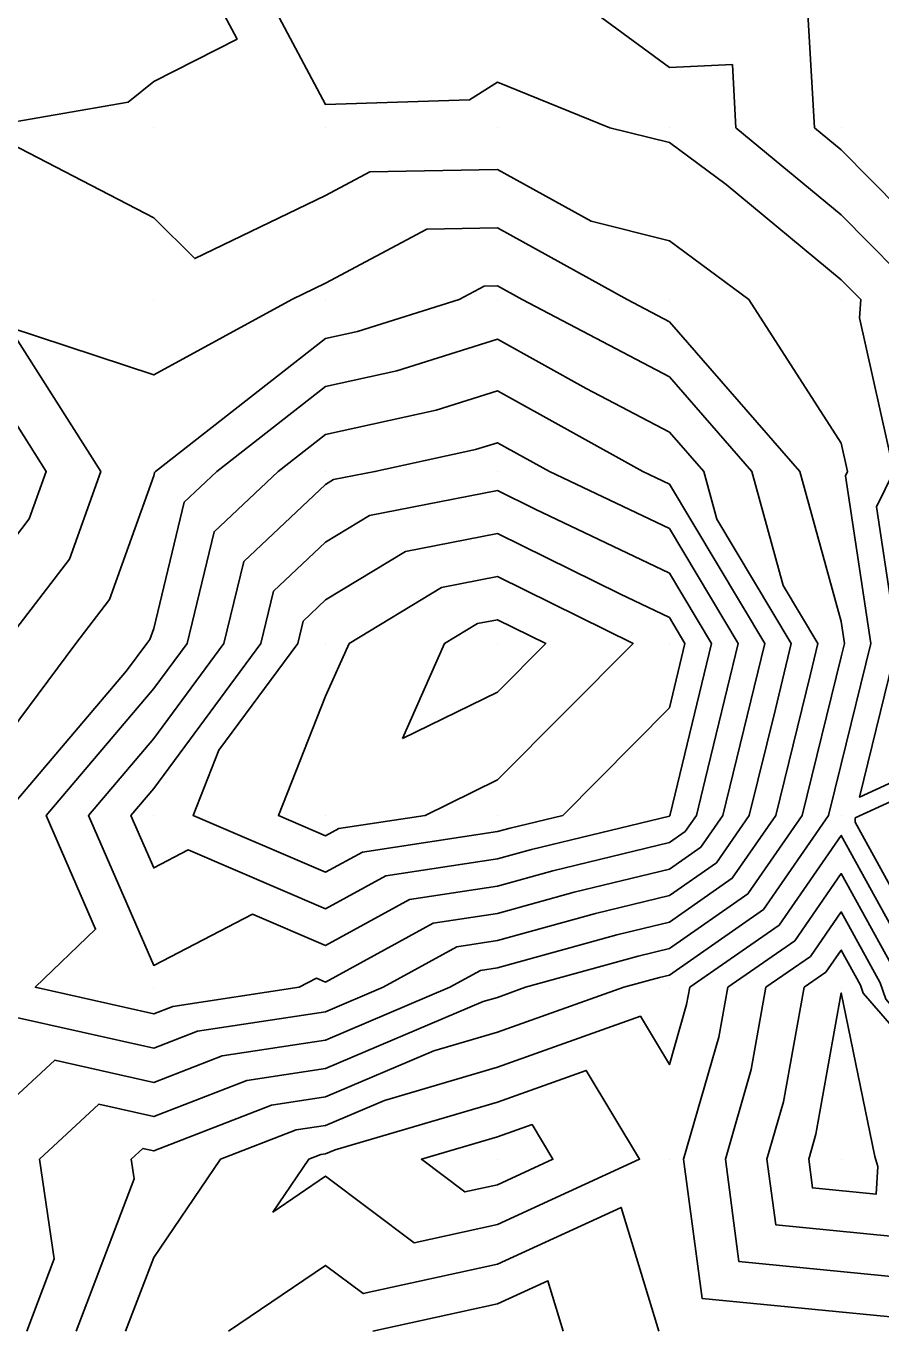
# Model space of a CAD drawing. Extents: x 2188792 to 2191981, y 386090 to 389710.
# Drawn here: x 2191082.8 to 2191132.5, y 388530.3 to 388606.2 of the extents above; entities that cross this region are included whole.
import ezdxf

# ---------------------------------------------------------------- set-up
doc = ezdxf.new("R2010")
doc.units = 0
for name, color, linetype in [('DTM Contours Major', 7, 'Continuous'), ('DTM Contours Minor', 7, 'Continuous'), ('Exist DTM QL2 LIDAR Elevation Point', 7, 'Continuous')]:
    doc.layers.add(name, color=color, linetype=linetype)

msp = doc.modelspace()

# ---------------------------------------------------------------- linework, layer by layer
at = {"layer": 'DTM Contours Major'}
for points in [[(2191095.617, 388610.258), (2191100.212, 388601.604), (2191108.592, 388601.878), (2191110.213, 388602.906), (2191116.75, 388600.257), (2191120.214, 388599.396), (2191123.515, 388596.956), (2191130.215, 388591.41), (2191131.356, 388590.256), (2191131.274, 388589.196), (2191133.277, 388580.255), (2191132.275, 388578.194), (2191133.48, 388570.254), (2191131.279, 388561.317), (2191142.631, 388566.528)], [(2191100.212, 388550.55), (2191099.689, 388550.775), (2191098.683, 388550.252), (2191091.324, 388549.139), (2191090.211, 388548.707), (2191083.317, 388550.252), (2191086.83, 388553.633), (2191083.953, 388560.253), (2191090.211, 388567.631), (2191092.149, 388570.254), (2191093.718, 388576.748), (2191097.444, 388580.255), (2191100.212, 388582.416), (2191106.651, 388583.816), (2191110.213, 388584.941), (2191118.666, 388580.255), (2191120.214, 388579.518), (2191125.765, 388570.254), (2191124.345, 388564.384), (2191123.326, 388560.253), (2191122.054, 388558.413), (2191120.214, 388557.133), (2191114.676, 388555.79), (2191110.213, 388554.552), (2191106.479, 388553.986), (2191100.212, 388550.55)], [(2191104.68, 388564.72), (2191107.138, 388570.254), (2191109.055, 388571.411), (2191110.213, 388571.638), (2191113.024, 388570.254), (2191110.213, 388567.426), (2191104.68, 388564.72)], [(2191088.577, 388530.25), (2191090.211, 388534.541), (2191094.09, 388540.251), (2191098.502, 388541.961), (2191100.212, 388542.22), (2191103.638, 388543.677), (2191110.213, 388545.611), (2191118.527, 388548.565), (2191120.214, 388545.755), (2191121.222, 388549.244), (2191121.402, 388550.252), (2191126.601, 388553.866), (2191130.215, 388559.092), (2191134.796, 388550.777), (2191135.45, 388548.858), (2191141.986, 388541.29), (2191141.984, 388541.205), (2191141.687, 388537.989), (2191140.539, 388530.628), (2191140.487, 388530.207)], [(2191119.61, 388530.25), (2191117.415, 388537.452), (2191110.213, 388534.15), (2191102.4, 388532.438), (2191100.212, 388534.08), (2191094.553, 388530.25)]]:
    msp.add_lwpolyline(points, dxfattribs=at)
at = {"layer": 'DTM Contours Minor'}
for points in [[(2191092.487, 388610.258), (2191095.063, 388605.406), (2191090.211, 388602.943), (2191088.73, 388601.738), (2191080.21, 388600.276)], [(2191111.396, 388610.258), (2191120.214, 388603.754), (2191123.88, 388603.923), (2191124.092, 388600.257), (2191130.215, 388595.189), (2191135.091, 388590.256)], [(2191128.195, 388608.238), (2191128.658, 388600.257), (2191130.215, 388598.968), (2191138.826, 388590.256)], [(2191080.332, 388600.134), (2191090.211, 388595.01), (2191092.599, 388592.644), (2191100.212, 388596.315), (2191102.779, 388597.69), (2191110.213, 388597.83), (2191115.658, 388594.811), (2191120.214, 388593.68), (2191124.845, 388590.256), (2191130.215, 388581.913), (2191130.586, 388580.255), (2191130.465, 388580.005), (2191131.944, 388570.254), (2191130.215, 388563.234), (2191129.48, 388560.253), (2191125.692, 388554.775), (2191120.214, 388550.967), (2191119.638, 388550.827), (2191117.564, 388550.252), (2191110.213, 388547.64), (2191106.513, 388546.552), (2191100.212, 388543.873), (2191097.066, 388543.397), (2191090.211, 388540.739), (2191089.582, 388540.88), (2191088.903, 388540.251), (2191089.072, 388539.112), (2191085.698, 388530.25)], [(2191081.546, 388570.254), (2191085.308, 388575.157), (2191087.126, 388580.255), (2191081.805, 388588.661), (2191090.211, 388585.875), (2191098.241, 388590.256), (2191100.212, 388591.206), (2191106.106, 388594.363), (2191110.213, 388594.44), (2191117.762, 388590.256), (2191120.214, 388588.969), (2191127.805, 388580.255), (2191130.215, 388571.525), (2191130.408, 388570.254), (2191130.215, 388569.471), (2191127.941, 388560.253), (2191124.782, 388555.684), (2191120.214, 388552.509), (2191118.397, 388552.068), (2191111.852, 388550.252), (2191110.213, 388549.669), (2191109.388, 388549.427), (2191100.212, 388545.525), (2191095.631, 388544.832), (2191090.211, 388542.731), (2191087.015, 388543.447), (2191083.563, 388540.251), (2191084.424, 388534.464), (2191082.82, 388530.25)], [(2191109.232, 388551.233), (2191110.213, 388551.382), (2191117.157, 388553.309), (2191120.214, 388554.05), (2191123.873, 388556.594), (2191126.403, 388560.253), (2191128.429, 388568.468), (2191128.861, 388570.254), (2191126.837, 388573.631), (2191125.009, 388580.255), (2191120.214, 388585.759), (2191111.647, 388590.256), (2191110.213, 388591.05), (2191109.433, 388591.036), (2191107.976, 388590.256), (2191102.075, 388588.393), (2191100.212, 388587.988), (2191090.309, 388580.255), (2191090.259, 388580.207), (2191090.211, 388580.01), (2191087.645, 388572.819), (2191085.677, 388570.254), (2191080.21, 388562.921)], [(2191107.855, 388552.609), (2191110.213, 388552.967), (2191115.916, 388554.549), (2191120.214, 388555.592), (2191122.963, 388557.503), (2191124.865, 388560.253), (2191126.387, 388566.426), (2191127.313, 388570.254), (2191122.975, 388577.493), (2191122.213, 388580.255), (2191120.214, 388582.55), (2191115.384, 388585.085), (2191110.213, 388587.951), (2191104.363, 388586.105), (2191100.212, 388585.202), (2191093.876, 388580.255), (2191091.988, 388578.477), (2191090.211, 388571.12), (2191089.983, 388570.482), (2191089.808, 388570.254), (2191088.628, 388568.671), (2191081.488, 388560.253)], [(2191080.21, 388573.897), (2191082.97, 388577.495), (2191083.954, 388580.255), (2191080.21, 388586.17)], [(2191100.681, 388579.786), (2191103.082, 388580.255), (2191108.939, 388581.528), (2191110.213, 388581.93), (2191113.235, 388580.255), (2191120.214, 388576.934), (2191124.217, 388570.254), (2191122.304, 388562.343), (2191121.788, 388560.253), (2191121.145, 388559.322), (2191120.214, 388558.675), (2191113.435, 388557.031), (2191110.213, 388556.137), (2191105.103, 388555.362), (2191100.212, 388552.681), (2191095.955, 388554.508), (2191090.211, 388551.525), (2191086.418, 388560.253), (2191090.211, 388564.724), (2191094.297, 388570.254), (2191095.448, 388575.018), (2191100.212, 388579.503), (2191100.681, 388579.786)], [(2191110.213, 388579.145), (2191102.774, 388577.692), (2191100.212, 388576.145), (2191097.177, 388573.288), (2191096.444, 388570.254), (2191090.211, 388561.818), (2191088.884, 388560.253), (2191090.211, 388557.198), (2191092.222, 388558.242), (2191100.212, 388554.812), (2191103.726, 388556.738), (2191110.213, 388557.722), (2191112.194, 388558.271), (2191120.214, 388560.217), (2191120.235, 388560.231), (2191120.25, 388560.253), (2191120.262, 388560.301), (2191122.668, 388570.254), (2191120.214, 388574.35), (2191112.399, 388578.069), (2191110.213, 388579.145)], [(2191110.213, 388576.642), (2191104.868, 388575.599), (2191100.212, 388572.787), (2191098.907, 388571.559), (2191098.592, 388570.254), (2191094.007, 388564.048), (2191092.502, 388560.253), (2191100.212, 388556.943), (2191102.35, 388558.115), (2191110.213, 388559.307), (2191110.954, 388559.512), (2191114.007, 388560.253), (2191120.214, 388566.505), (2191121.12, 388570.254), (2191120.214, 388571.767), (2191117.328, 388573.14), (2191110.213, 388576.642)], [(2191101.577, 388570.254), (2191106.962, 388573.505), (2191110.213, 388574.14), (2191118.107, 388570.254), (2191110.213, 388562.313), (2191105.999, 388560.253), (2191100.974, 388559.491), (2191100.212, 388559.073), (2191097.465, 388560.253), (2191100.212, 388567.181), (2191101.577, 388570.254)], [(2191135.948, 388550.91), (2191131.02, 388559.854), (2191131.036, 388560.103), (2191143.182, 388565.678)], [(2191133.643, 388550.645), (2191130.215, 388556.867), (2191127.51, 388552.956), (2191123.62, 388550.252), (2191123.103, 388547.362), (2191121.048, 388540.251), (2191122.122, 388532.158), (2191140.07, 388530.396), (2191140.553, 388538.216), (2191139.659, 388541.034), (2191139.182, 388543.362), (2191134.132, 388549.209), (2191133.643, 388550.645)], [(2191132.49, 388550.513), (2191130.215, 388554.643), (2191128.42, 388552.047), (2191125.837, 388550.252), (2191124.984, 388545.481), (2191123.473, 388540.251), (2191124.263, 388534.299), (2191137.463, 388533.003), (2191137.819, 388538.754), (2191137.161, 388540.827), (2191136.167, 388545.679), (2191132.815, 388549.56), (2191132.49, 388550.513)], [(2191081.88, 388548.582), (2191090.211, 388546.715), (2191092.76, 388547.703), (2191100.212, 388548.831), (2191103.555, 388550.252), (2191107.855, 388552.609)], [(2191131.338, 388550.381), (2191130.215, 388552.418), (2191129.329, 388551.138), (2191128.055, 388550.252), (2191126.865, 388543.6), (2191125.897, 388540.251), (2191126.403, 388536.44), (2191134.856, 388535.609), (2191135.084, 388539.292), (2191134.663, 388540.62), (2191133.152, 388547.995), (2191131.498, 388549.91), (2191131.338, 388550.381)], [(2191080.21, 388542.09), (2191084.447, 388546.014), (2191090.211, 388544.723), (2191094.195, 388546.268), (2191100.212, 388547.178), (2191107.442, 388550.252), (2191109.232, 388551.233)], [(2191128.747, 388541.719), (2191130.215, 388549.929), (2191132.165, 388540.413), (2191132.349, 388539.831), (2191132.249, 388538.216), (2191128.544, 388538.58), (2191128.322, 388540.251), (2191128.747, 388541.719)], [(2191099.937, 388540.526), (2191100.212, 388540.567), (2191100.762, 388540.801), (2191110.213, 388543.581), (2191115.379, 388545.417), (2191118.481, 388540.251), (2191110.213, 388536.46), (2191105.358, 388535.396), (2191100.212, 388539.259), (2191097.143, 388537.182), (2191099.228, 388540.251), (2191099.937, 388540.526)], [(2191110.213, 388541.552), (2191105.79, 388540.251), (2191108.317, 388538.355), (2191110.213, 388538.77), (2191113.442, 388540.251), (2191112.231, 388542.269), (2191110.213, 388541.552)], [(2191102.959, 388530.25), (2191110.213, 388531.839), (2191113.148, 388533.185), (2191114.043, 388530.25)]]:
    msp.add_lwpolyline(points, dxfattribs=at)
at = {"layer": 'Exist DTM QL2 LIDAR Elevation Point'}
for p, q in [((2191090.211, 388600.257), (2191090.211, 388600.257)), ((2191100.212, 388600.257), (2191100.212, 388600.257)), ((2191110.213, 388600.257), (2191110.213, 388600.257)), ((2191120.214, 388600.257), (2191120.214, 388600.257)), ((2191130.215, 388600.257), (2191130.215, 388600.257)), ((2191090.211, 388590.256), (2191090.211, 388590.256)), ((2191100.212, 388590.256), (2191100.212, 388590.256)), ((2191110.213, 388590.256), (2191110.213, 388590.256)), ((2191120.214, 388590.256), (2191120.214, 388590.256)), ((2191130.215, 388590.256), (2191130.215, 388590.256)), ((2191090.211, 388580.255), (2191090.211, 388580.255)), ((2191100.212, 388580.255), (2191100.212, 388580.255)), ((2191110.213, 388580.255), (2191110.213, 388580.255)), ((2191120.214, 388580.255), (2191120.214, 388580.255)), ((2191130.215, 388580.255), (2191130.215, 388580.255)), ((2191090.211, 388570.254), (2191090.211, 388570.254)), ((2191100.212, 388570.254), (2191100.212, 388570.254)), ((2191110.213, 388570.254), (2191110.213, 388570.254)), ((2191120.214, 388570.254), (2191120.214, 388570.254)), ((2191130.215, 388570.254), (2191130.215, 388570.254)), ((2191090.211, 388560.253), (2191090.211, 388560.253)), ((2191100.212, 388560.253), (2191100.212, 388560.253)), ((2191110.213, 388560.253), (2191110.213, 388560.253)), ((2191120.214, 388560.253), (2191120.214, 388560.253)), ((2191130.215, 388560.253), (2191130.215, 388560.253)), ((2191090.211, 388550.252), (2191090.211, 388550.252)), ((2191100.212, 388550.252), (2191100.212, 388550.252)), ((2191110.213, 388550.252), (2191110.213, 388550.252)), ((2191120.214, 388550.252), (2191120.214, 388550.252)), ((2191130.215, 388550.252), (2191130.215, 388550.252)), ((2191090.211, 388540.251), (2191090.211, 388540.251)), ((2191100.212, 388540.251), (2191100.212, 388540.251)), ((2191110.213, 388540.251), (2191110.213, 388540.251)), ((2191120.214, 388540.251), (2191120.214, 388540.251)), ((2191130.215, 388540.251), (2191130.215, 388540.251))]:
    msp.add_line(p, q, dxfattribs=at)

doc.saveas('drawing.dxf')
